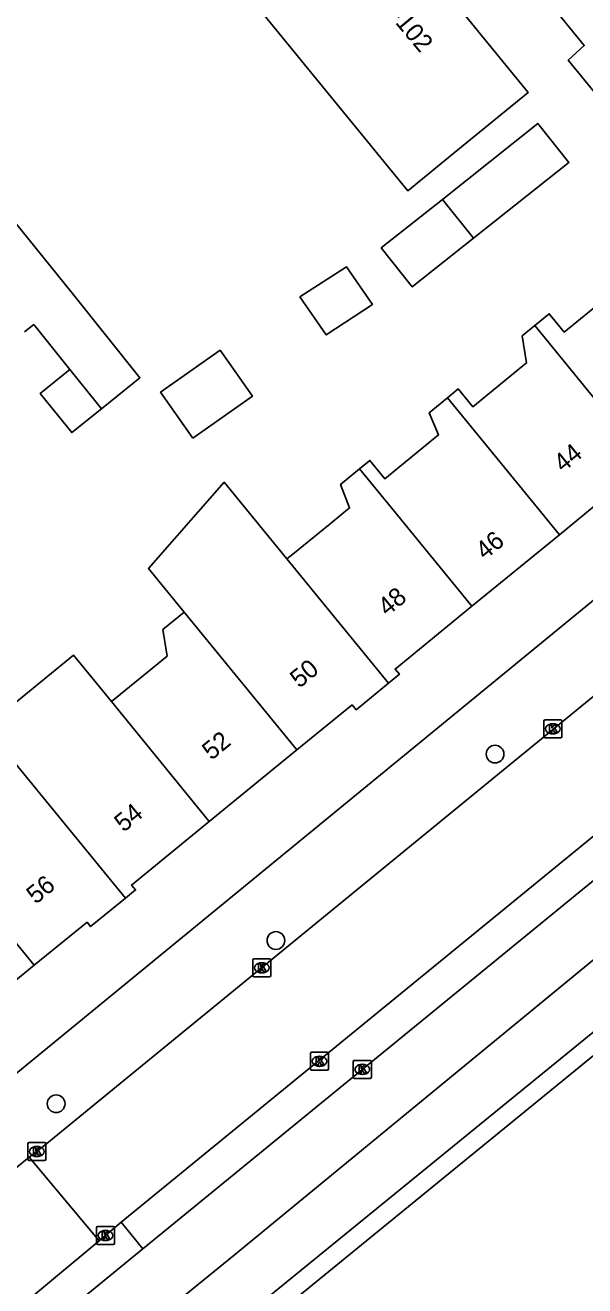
# Model space of a CAD drawing. Extents: x 162074 to 163034, y 381824 to 382557.
# Drawn here: x 162667.1 to 162697.9, y 381957.1 to 382026.6 of the extents above; entities that cross this region are included whole.
import ezdxf

# ---------------------------------------------------------------- set-up
doc = ezdxf.new("R2010")
doc.units = 0
for name, color, linetype in [('IMGEO_Boom', 7, 'Continuous'), ('IMGEO_Haag', 7, 'Continuous'), ('IMGEO_Kolk', 7, 'Continuous'), ('IMGEO_Pand', 7, 'Continuous'), ('IMGEO_Pand_nummerreeks', 7, 'Continuous'), ('IMGEO_Rijbaan_lokaal_open', 7, 'Continuous'), ('IMGEO_Rijbaan_regionaal_gesloten', 7, 'Continuous'), ('IMGEO_Voetpad_open', 7, 'Continuous')]:
    doc.layers.add(name, color=color, linetype=linetype)

msp = doc.modelspace()

# ---------------------------------------------------------------- linework, layer by layer
at = {"layer": 'IMGEO_Boom'}
for centre in [(162692.977, 381986.412), (162680.888, 381976.123), (162668.764, 381967.115)]:
    msp.add_circle(centre, 0.489, dxfattribs=at)
at = {"layer": 'IMGEO_Haag'}
msp.add_lwpolyline([(162672.356, 381960.57), (162673.553, 381959.11)], dxfattribs=at)
at = {"layer": 'IMGEO_Kolk'}
for p, q in [((162695.67, 381987.378), (162695.67, 381988.23)), ((162695.745, 381988.304), (162696.597, 381988.304)), ((162696.671, 381988.23), (162696.671, 381987.378)), ((162696.181, 381987.524), (162696.156, 381987.524)), ((162696.158, 381988.084), (162696.183, 381988.084)), ((162696.597, 381987.304), (162695.745, 381987.304)), ((162679.61, 381974.19), (162679.61, 381975.042)), ((162679.685, 381975.116), (162680.537, 381975.116)), ((162680.611, 381975.042), (162680.611, 381974.19)), ((162680.121, 381974.336), (162680.096, 381974.336)), ((162680.098, 381974.896), (162680.123, 381974.896)), ((162680.537, 381974.116), (162679.685, 381974.116)), ((162682.797, 381969.033), (162682.797, 381969.885)), ((162682.872, 381969.959), (162683.724, 381969.959)), ((162683.285, 381969.739), (162683.31, 381969.739)), ((162683.798, 381969.885), (162683.798, 381969.033)), ((162685.155, 381968.584), (162685.155, 381969.436)), ((162685.23, 381969.51), (162686.082, 381969.51)), ((162686.156, 381969.436), (162686.156, 381968.584)), ((162683.724, 381968.959), (162682.872, 381968.959)), ((162683.308, 381969.179), (162683.283, 381969.179)), ((162685.666, 381968.73), (162685.641, 381968.73)), ((162685.643, 381969.29), (162685.668, 381969.29)), ((162686.082, 381968.51), (162685.23, 381968.51)), ((162667.199, 381964.053), (162667.199, 381964.905)), ((162667.274, 381964.979), (162668.126, 381964.979)), ((162667.687, 381964.759), (162667.712, 381964.759)), ((162668.2, 381964.905), (162668.2, 381964.053)), ((162668.126, 381963.979), (162667.274, 381963.979)), ((162667.71, 381964.199), (162667.685, 381964.199)), ((162670.988, 381959.419), (162670.988, 381960.271)), ((162671.063, 381960.345), (162671.915, 381960.345)), ((162671.476, 381960.125), (162671.501, 381960.125)), ((162671.989, 381960.271), (162671.989, 381959.419)), ((162671.915, 381959.345), (162671.063, 381959.345)), ((162671.499, 381959.565), (162671.474, 381959.565))]:
    msp.add_line(p, q, dxfattribs=at)
for points in [[(162695.67, 381987.378), (162695.67, 381988.23)], [(162695.745, 381988.304), (162696.597, 381988.304)], [(162696.671, 381988.23), (162696.671, 381987.378)], [(162695.991, 381988.004), (162696.114, 381988.004), (162696.114, 381987.853), (162696.244, 381988.004), (162696.408, 381988.004), (162696.262, 381987.853), (162696.415, 381987.604), (162696.263, 381987.604), (162696.178, 381987.768), (162696.114, 381987.701), (162696.114, 381987.604), (162695.991, 381987.604), (162695.991, 381988.004)], [(162696.597, 381987.304), (162695.745, 381987.304)], [(162679.61, 381974.19), (162679.61, 381975.042)], [(162679.685, 381975.116), (162680.537, 381975.116)], [(162680.611, 381975.042), (162680.611, 381974.19)], [(162679.931, 381974.816), (162680.054, 381974.816), (162680.054, 381974.665), (162680.184, 381974.816), (162680.348, 381974.816), (162680.202, 381974.665), (162680.355, 381974.416), (162680.203, 381974.416), (162680.118, 381974.58), (162680.054, 381974.513), (162680.054, 381974.416), (162679.931, 381974.416), (162679.931, 381974.816)], [(162680.537, 381974.116), (162679.685, 381974.116)], [(162682.797, 381969.033), (162682.797, 381969.885)], [(162682.872, 381969.959), (162683.724, 381969.959)], [(162683.118, 381969.659), (162683.241, 381969.659), (162683.241, 381969.508), (162683.371, 381969.659), (162683.535, 381969.659), (162683.389, 381969.508), (162683.542, 381969.259), (162683.39, 381969.259), (162683.305, 381969.423), (162683.241, 381969.356), (162683.241, 381969.259), (162683.118, 381969.259), (162683.118, 381969.659)], [(162683.798, 381969.885), (162683.798, 381969.033)], [(162685.155, 381968.584), (162685.155, 381969.436)], [(162685.23, 381969.51), (162686.082, 381969.51)], [(162686.156, 381969.436), (162686.156, 381968.584)], [(162683.724, 381968.959), (162682.872, 381968.959)], [(162685.476, 381969.21), (162685.599, 381969.21), (162685.599, 381969.059), (162685.729, 381969.21), (162685.893, 381969.21), (162685.747, 381969.059), (162685.9, 381968.81), (162685.748, 381968.81), (162685.663, 381968.974), (162685.599, 381968.907), (162685.599, 381968.81), (162685.476, 381968.81), (162685.476, 381969.21)], [(162686.082, 381968.51), (162685.23, 381968.51)], [(162667.199, 381964.053), (162667.199, 381964.905)], [(162667.274, 381964.979), (162668.126, 381964.979)], [(162667.52, 381964.679), (162667.643, 381964.679), (162667.643, 381964.528), (162667.773, 381964.679), (162667.937, 381964.679), (162667.791, 381964.528), (162667.944, 381964.279), (162667.792, 381964.279), (162667.707, 381964.443), (162667.643, 381964.376), (162667.643, 381964.279), (162667.52, 381964.279), (162667.52, 381964.679)], [(162668.2, 381964.905), (162668.2, 381964.053)], [(162668.126, 381963.979), (162667.274, 381963.979)], [(162670.988, 381959.419), (162670.988, 381960.271)], [(162671.063, 381960.345), (162671.915, 381960.345)], [(162671.309, 381960.045), (162671.432, 381960.045), (162671.432, 381959.894), (162671.562, 381960.045), (162671.726, 381960.045), (162671.58, 381959.894), (162671.733, 381959.645), (162671.581, 381959.645), (162671.496, 381959.809), (162671.432, 381959.742), (162671.432, 381959.645), (162671.309, 381959.645), (162671.309, 381960.045)], [(162671.989, 381960.271), (162671.989, 381959.419)], [(162671.915, 381959.345), (162671.063, 381959.345)]]:
    msp.add_lwpolyline(points, dxfattribs=at)
for centre, start, end in [((162695.747, 381988.228), 91.55205, 178.44795), ((162695.747, 381988.228), 91.55205, 178.44795), ((162696.595, 381988.228), 1.55205, 88.44795), ((162696.595, 381988.228), 1.55205, 88.44795), ((162695.747, 381987.38), 181.55205, 268.44795), ((162695.747, 381987.38), 181.55205, 268.44795), ((162696.595, 381987.38), 271.55205, 358.44795), ((162696.595, 381987.38), 271.55205, 358.44795), ((162679.687, 381975.04), 91.55205, 178.44795), ((162679.687, 381975.04), 91.55205, 178.44795), ((162680.535, 381975.04), 1.55205, 88.44795), ((162680.535, 381975.04), 1.55205, 88.44795), ((162679.687, 381974.192), 181.55205, 268.44795), ((162679.687, 381974.192), 181.55205, 268.44795), ((162680.535, 381974.192), 271.55205, 358.44795), ((162680.535, 381974.192), 271.55205, 358.44795), ((162682.874, 381969.883), 91.55205, 178.44795), ((162682.874, 381969.883), 91.55205, 178.44795), ((162683.722, 381969.883), 1.55205, 88.44795), ((162683.722, 381969.883), 1.55205, 88.44795), ((162685.232, 381969.434), 91.55205, 178.44795), ((162685.232, 381969.434), 91.55205, 178.44795), ((162686.08, 381969.434), 1.55205, 88.44795), ((162686.08, 381969.434), 1.55205, 88.44795), ((162682.874, 381969.035), 181.55205, 268.44795), ((162682.874, 381969.035), 181.55205, 268.44795), ((162683.722, 381969.035), 271.55205, 358.44795), ((162683.722, 381969.035), 271.55205, 358.44795), ((162685.232, 381968.586), 181.55205, 268.44795), ((162685.232, 381968.586), 181.55205, 268.44795), ((162686.08, 381968.586), 271.55205, 358.44795), ((162686.08, 381968.586), 271.55205, 358.44795), ((162667.276, 381964.903), 91.55205, 178.44795), ((162667.276, 381964.903), 91.55205, 178.44795), ((162668.124, 381964.903), 1.55205, 88.44795), ((162668.124, 381964.903), 1.55205, 88.44795), ((162667.276, 381964.055), 181.55205, 268.44795), ((162667.276, 381964.055), 181.55205, 268.44795), ((162668.124, 381964.055), 271.55205, 358.44795), ((162668.124, 381964.055), 271.55205, 358.44795), ((162671.065, 381960.269), 91.55205, 178.44795), ((162671.065, 381960.269), 91.55205, 178.44795), ((162671.913, 381960.269), 1.55205, 88.44795), ((162671.913, 381960.269), 1.55205, 88.44795), ((162671.065, 381959.421), 181.55205, 268.44795), ((162671.065, 381959.421), 181.55205, 268.44795), ((162671.913, 381959.421), 271.55205, 358.44795), ((162671.913, 381959.421), 271.55205, 358.44795)]:
    msp.add_arc(centre, 0.0765, start, end, dxfattribs=at)
for centre, major_axis, ratio, start_param, end_param in [((162696.157, 381987.804), (-0.387, 0.002), 0.722429, 4.712389, 7.853982), ((162696.182, 381987.804), (-0.39, 0.002), 0.717154, 1.570796, 4.712389), ((162680.097, 381974.616), (-0.387, 0.002), 0.722429, 4.712389, 7.853982), ((162680.122, 381974.616), (-0.39, 0.002), 0.717154, 1.570796, 4.712389), ((162683.284, 381969.459), (-0.387, 0.002), 0.722429, 4.712389, 7.853982), ((162683.309, 381969.459), (-0.39, 0.002), 0.717154, 1.570796, 4.712389), ((162685.642, 381969.01), (-0.387, 0.002), 0.722429, 4.712389, 7.853982), ((162685.667, 381969.01), (-0.39, 0.002), 0.717154, 1.570796, 4.712389), ((162667.686, 381964.479), (-0.387, 0.002), 0.722429, 4.712389, 7.853982), ((162667.711, 381964.479), (-0.39, 0.002), 0.717154, 1.570796, 4.712389), ((162671.475, 381959.845), (-0.387, 0.002), 0.722429, 4.712389, 7.853982), ((162671.5, 381959.845), (-0.39, 0.002), 0.717154, 1.570796, 4.712389)]:
    msp.add_ellipse(centre, major_axis=major_axis, ratio=ratio, start_param=start_param, end_param=end_param, dxfattribs=at)
at = {"layer": 'IMGEO_Pand'}
for points in [[(162686.895, 382032.627), (162694.807, 382022.929), (162690.933, 382019.769), (162688.158, 382017.505), (162680.246, 382027.203)], [(162690.074, 382017.029), (162695.346, 382021.212), (162697.055, 382019.059), (162691.786, 382014.878)], [(162691.786, 382014.878), (162688.409, 382012.198), (162686.7, 382014.351), (162690.074, 382017.029)], [(162690.074, 382017.029), (162691.786, 382014.878)], [(162663.372, 382014.186), (162666.041, 382016.328), (162669.658, 382011.824), (162673.387, 382007.18), (162671.261, 382005.473)], [(162695.172, 382010.058), (162695.973, 382010.713), (162696.798, 382009.704), (162699.098, 382011.568), (162698.468, 382012.777), (162700.104, 382014.134), (162706.33, 382006.516), (162702.161, 382003.108), (162702.38, 382002.84), (162701.596, 382002.199)], [(162682.208, 382011.653), (162684.776, 382013.306), (162686.212, 382011.23), (162683.666, 382009.546), (162682.208, 382011.653)], [(162669.524, 382007.635), (162667.532, 382010.117), (162667.024, 382009.709)], [(162690.359, 382006.079), (162690.951, 382006.563), (162691.756, 382005.578), (162694.722, 382008.003), (162694.48, 382009.492), (162695.172, 382010.058)], [(162701.596, 382002.199), (162695.172, 382010.058)], [(162676.305, 382003.856), (162674.523, 382006.382), (162677.808, 382008.699), (162679.589, 382006.173), (162676.305, 382003.856)], [(162671.261, 382005.473), (162669.624, 382004.158), (162667.887, 382006.321), (162669.524, 382007.635)], [(162671.261, 382005.473), (162670.973, 382005.831), (162669.524, 382007.635)], [(162685.503, 382002.152), (162686.071, 382002.616), (162686.894, 382001.609), (162689.85, 382004.025), (162689.349, 382005.253), (162690.359, 382006.079)], [(162690.359, 382006.079), (162695.326, 382000), (162696.535, 381998.521)], [(162681.496, 381997.182), (162681.825, 381997.45), (162683.885, 381999.129), (162684.955, 382000), (162684.461, 382001.3), (162685.503, 382002.152)], [(162685.503, 382002.152), (162687.26, 382000), (162691.699, 381994.568)], [(162701.596, 382002.199), (162699.909, 382000.82), (162699.684, 382001.095), (162698.344, 382000), (162696.535, 381998.521)], [(162675.83, 381994.246), (162673.868, 381996.647), (162678.039, 382001.414), (162680.671, 381998.192), (162681.496, 381997.182)], [(162696.535, 381998.521), (162691.699, 381994.568)], [(162687.099, 381990.325), (162681.496, 381997.182)], [(162691.699, 381994.568), (162687.466, 381991.108), (162687.703, 381990.819), (162687.099, 381990.325)], [(162671.819, 381989.307), (162674.897, 381991.823), (162674.658, 381993.288), (162675.83, 381994.246)], [(162675.83, 381994.246), (162682.047, 381986.638)], [(162664.847, 381987.894), (162669.717, 381991.877), (162670.99, 381990.32), (162671.819, 381989.307)], [(162687.099, 381990.325), (162685.308, 381988.861), (162685.091, 381989.127), (162682.047, 381986.638)], [(162677.21, 381982.684), (162671.819, 381989.307)], [(162664.847, 381987.894), (162666.159, 381986.339), (162672.593, 381978.465)], [(162667.56, 381974.754), (162662.608, 381970.706), (162662.146, 381971.271), (162661.58, 381970.809), (162659.859, 381972.913), (162660.437, 381973.386), (162657.214, 381977.329), (162659.475, 381979.177), (162654.985, 381984.67), (162657.665, 381986.86), (162660.035, 381983.961)], [(162682.047, 381986.638), (162677.21, 381982.684)], [(162667.56, 381974.754), (162661.321, 381982.387), (162660.035, 381983.961)], [(162677.21, 381982.684), (162672.93, 381979.185), (162673.148, 381978.919), (162672.593, 381978.465)], [(162672.593, 381978.465), (162670.667, 381976.891), (162670.469, 381977.132), (162667.56, 381974.754)]]:
    msp.add_lwpolyline(points, dxfattribs=at)
at = {"layer": 'IMGEO_Rijbaan_lokaal_open'}
for points in [[(162667.27, 381964.158), (162668.056, 381964.746), (162703.423, 381993.708), (162709.685, 381998.798), (162710.3, 381999.325), (162711.115, 382000), (162712.025, 382000.754), (162712.201, 382000.888)], [(162715.639, 381995.982), (162672.356, 381960.57)], [(162656.461, 381964.469), (162657.204, 381963.592), (162657.53, 381963.223), (162657.898, 381962.873), (162658.305, 381962.547), (162658.749, 381962.251), (162659.228, 381961.993), (162659.737, 381961.776), (162660.27, 381961.606), (162660.82, 381961.487), (162661.38, 381961.42), (162661.943, 381961.407), (162662.5, 381961.447), (162663.045, 381961.539), (162663.572, 381961.678), (162664.073, 381961.86), (162664.545, 381962.082), (162664.984, 381962.337), (162665.388, 381962.619), (162665.755, 381962.923), (162667.27, 381964.158)], [(162671.138, 381959.551), (162667.27, 381964.158)], [(162672.356, 381960.57), (162671.138, 381959.551)], [(162653.744, 381945.448), (162663.54, 381953.236), (162671.138, 381959.551)]]:
    msp.add_lwpolyline(points, dxfattribs=at)
at = {"layer": 'IMGEO_Rijbaan_regionaal_gesloten'}
for points in [[(162673.553, 381959.11), (162716.816, 381994.492)], [(162667.888, 381946.191), (162710.994, 381981.337), (162726.582, 381994.087), (162726.692, 381994.177)], [(162727.302, 381993.446), (162715.499, 381983.729), (162667.507, 381944.555), (162661.482, 381939.678), (162659.417, 381938.007), (162655.422, 381934.783), (162648.628, 381929.257), (162641.585, 381923.497), (162635.551, 381918.548), (162595.373, 381885.446), (162590.613, 381881.492), (162585.447, 381877.124)], [(162709.59, 381984.248), (162678.587, 381958.753), (162670.519, 381952.19), (162658.967, 381942.794), (162651.447, 381936.48), (162622.973, 381912.826), (162601.86, 381896.075), (162580.7, 381878.956), (162564.141, 381865.61), (162549.238, 381854.197), (162530.325, 381839.889), (162526.409, 381836.763)], [(162673.553, 381959.11), (162656.834, 381945.437), (162653.733, 381942.901)]]:
    msp.add_lwpolyline(points, dxfattribs=at)
at = {"layer": 'IMGEO_Voetpad_open'}
for points in [[(162709.893, 382008.991), (162697.016, 382024.713), (162697.896, 382025.512), (162662.101, 382069.449), (162657.097, 382075.079), (162644.151, 382088.188), (162639.153, 382092.704), (162629.902, 382100.628)], [(162663.669, 381966.433), (162704.626, 382000), (162709.684, 382004.145)]]:
    msp.add_lwpolyline(points, dxfattribs=at)

# ---------------------------------------------------------------- texts
at = {"layer": 'IMGEO_Pand_nummerreeks'}
for s, rotation, p in [('98-102', 309.88958, (162686.196, 382028.26)), ('44', 39.17726, (162696.723, 382001.926)), ('46', 39.2648, (162692.417, 381997.092)), ('48', 39.34501, (162687.03, 381993.988)), ('50', 39.34501, (162682.184, 381990.014)), ('52', 39.34683, (162677.333, 381986.037)), ('54', 39.34683, (162672.488, 381982.065)), ('56', 39.34501, (162667.641, 381978.091))]:
    msp.add_text(s, height=1, rotation=rotation, dxfattribs=at).set_placement(p)

doc.saveas('drawing.dxf')
